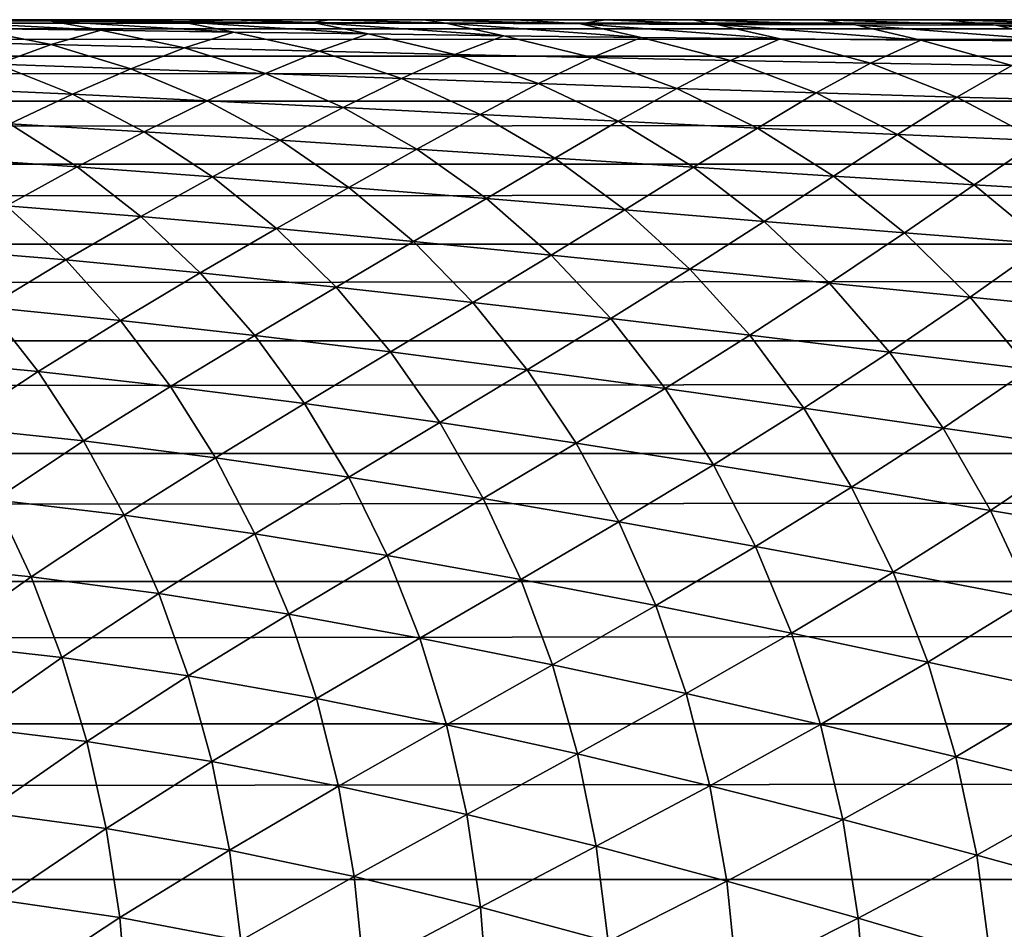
# Model space of a CAD drawing. Header units: metres. Extents: x -105 to 105, y -72 to 59.
# Tile 331 of 414: x 18.48 to 20.21, y 16.65 to 18.25. Entities that reach past the tile are written whole.
import ezdxf

# ---------------------------------------------------------------- set-up
doc = ezdxf.new("R2010")
doc.units = ezdxf.units.M
doc.layers.add('solid_509431_AD150_SW0001', color=7, linetype='CONTINUOUS')

msp = doc.modelspace()

# ---------------------------------------------------------------- linework, layer by layer
at = {"layer": 'solid_509431_AD150_SW0001'}
for points in [[(-75.364235, 18.25, 10.893912), (-90, 18.25, 12.05), (90, 18.25, 12.05)], [(-90, 18.233948, 12.438123), (90, 18.25, 12.05), (-90, 18.25, 12.05)], [(90, 18.233948, 12.438123), (90, 18.25, 12.05), (-90, 18.233948, 12.438123)], [(-74.635765, 18.25, 10.893912), (-75.364235, 18.25, 10.893912), (90, 18.25, 12.05)], [(-73.908966, 18.25, 10.845259), (-74.635765, 18.25, 10.893912), (90, 18.25, 12.05)], [(-73.186996, 18.25, 10.748163), (-73.908966, 18.25, 10.845259), (90, 18.25, 12.05)], [(-72.473167, 18.25, 10.603071), (-73.186996, 18.25, 10.748163), (90, 18.25, 12.05)], [(-71.770584, 18.25, 10.410614), (-72.473167, 18.25, 10.603071), (90, 18.25, 12.05)], [(-71.082458, 18.25, 10.17167), (-71.770584, 18.25, 10.410614), (90, 18.25, 12.05)], [(-70.411804, 18.25, 9.887288), (-71.082458, 18.25, 10.17167), (90, 18.25, 12.05)], [(-69.761658, 18.25, 9.558754), (-70.411804, 18.25, 9.887288), (90, 18.25, 12.05)], [(-69.134903, 18.25, 9.187528), (-69.761658, 18.25, 9.558754), (90, 18.25, 12.05)], [(-68.53434, 18.25, 8.775261), (-69.134903, 18.25, 9.187528), (90, 18.25, 12.05)], [(-67.962662, 18.25, 8.323815), (-68.53434, 18.25, 8.775261), (90, 18.25, 12.05)], [(-67.422394, 18.25, 7.835172), (-67.962662, 18.25, 8.323815), (90, 18.25, 12.05)], [(-66.916, 18.25, 7.311563), (-67.422394, 18.25, 7.835172), (90, 18.25, 12.05)], [(-66.445679, 18.25, 6.755264), (-66.916, 18.25, 7.311563), (90, 18.25, 12.05)], [(-66.013596, 18.25, 6.168835), (-66.445679, 18.25, 6.755264), (90, 18.25, 12.05)], [(-65.621613, 18.25, 5.554809), (-66.013596, 18.25, 6.168835), (90, 18.25, 12.05)], [(-65.271553, 18.25, 4.916022), (-65.621613, 18.25, 5.554809), (90, 18.25, 12.05)], [(-64.964912, 18.25, 4.255229), (-65.271553, 18.25, 4.916022), (90, 18.25, 12.05)], [(-64.70311, 18.25, 3.575481), (-64.964912, 18.25, 4.255229), (90, 18.25, 12.05)], [(-64.487282, 18.25, 2.879718), (-64.70311, 18.25, 3.575481), (90, 18.25, 12.05)], [(-64.31842, 18.25, 2.171134), (-64.487282, 18.25, 2.879718), (90, 18.25, 12.05)], [(-64.197258, 18.25, 1.45282), (-64.31842, 18.25, 2.171134), (90, 18.25, 12.05)], [(-64.124344, 18.25, 0.728042), (-64.197258, 18.25, 1.45282), (90, 18.25, 12.05)], [(73.908966, 18.25, 10.845259), (-64.124344, 18.25, 0.728042), (90, 18.25, 12.05)], [(73.908966, 18.25, 10.845259), (-64.099998, 18.25), (-64.124344, 18.25, 0.728042)], [(73.186996, 18.25, 10.748163), (-57.793198, 18.25, -12.050066), (-64.099998, 18.25)], [(73.908966, 18.25, 10.845259), (73.186996, 18.25, 10.748163), (-64.099998, 18.25)], [(72.473167, 18.25, 10.603071), (-25.726921, 18.25, -12.050113), (-57.793198, 18.25, -12.050066)], [(73.186996, 18.25, 10.748163), (72.473167, 18.25, 10.603071), (-57.793198, 18.25, -12.050066)], [(72.473167, 18.25, 10.603071), (-25.365049, 18.25, -12.060971), (-25.726921, 18.25, -12.050113)], [(72.473167, 18.25, 10.603071), (-24.991703, 18.25, -12.094445), (-25.365049, 18.25, -12.060971)], [(72.473167, 18.25, 10.603071), (-24.801468, 18.25, -12.12), (-24.991703, 18.25, -12.094445)], [(72.473167, 18.25, 10.603071), (-24.609257, 18.25, -12.151661), (-24.801468, 18.25, -12.12)], [(72.473167, 18.25, 10.603071), (-24.415108, 18.25, -12.18946), (-24.609257, 18.25, -12.151661)], [(72.473167, 18.25, 10.603071), (-24.219128, 18.25, -12.233633), (-24.415108, 18.25, -12.18946)], [(72.473167, 18.25, 10.603071), (-24.100067, 18.25, -12.263351), (-24.219128, 18.25, -12.233633)], [(72.473167, 18.25, 10.603071), (-24.02137, 18.25, -12.284227), (-24.100067, 18.25, -12.263351)], [(72.473167, 18.25, 10.603071), (-23.822035, 18.25, -12.341436), (-24.02137, 18.25, -12.284227)], [(72.473167, 18.25, 10.603071), (-23.621172, 18.25, -12.40536), (-23.822035, 18.25, -12.341436)], [(72.473167, 18.25, 10.603071), (-23.41888, 18.25, -12.476157), (-23.621172, 18.25, -12.40536)], [(72.473167, 18.25, 10.603071), (-23.215279, 18.25, -12.553991), (-23.41888, 18.25, -12.476157)], [(72.473167, 18.25, 10.603071), (-23.01042, 18.25, -12.638964), (-23.215279, 18.25, -12.553991)], [(72.473167, 18.25, 10.603071), (-22.804512, 18.25, -12.731285), (-23.01042, 18.25, -12.638964)], [(72.473167, 18.25, 10.603071), (-22.597603, 18.25, -12.831001), (-22.804512, 18.25, -12.731285)], [(72.473167, 18.25, 10.603071), (-22.389881, 18.25, -12.938389), (-22.597603, 18.25, -12.831001)], [(72.473167, 18.25, 10.603071), (-22.181355, 18.25, -13.053498), (-22.389881, 18.25, -12.938389)], [(72.473167, 18.25, 10.603071), (-21.972017, 18.25, -13.176738), (-22.181355, 18.25, -13.053498)], [(72.473167, 18.25, 10.603071), (-21.761856, 18.25, -13.308221), (-21.972017, 18.25, -13.176738)], [(72.473167, 18.25, 10.603071), (-21.550831, 18.25, -13.448377), (-21.761856, 18.25, -13.308221)], [(72.473167, 18.25, 10.603071), (-21.338903, 18.25, -13.597456), (-21.550831, 18.25, -13.448377)], [(72.473167, 18.25, 10.603071), (-21.126057, 18.25, -13.755789), (-21.338903, 18.25, -13.597456)], [(72.473167, 18.25, 10.603071), (-20.912096, 18.25, -13.923974), (-21.126057, 18.25, -13.755789)], [(72.473167, 18.25, 10.603071), (-20.697023, 18.25, -14.102214), (-20.912096, 18.25, -13.923974)], [(72.473167, 18.25, 10.603071), (-20.480186, 18.25, -14.291783), (-20.697023, 18.25, -14.102214)], [(72.473167, 18.25, 10.603071), (-20.26153, 18.25, -14.492849), (-20.480186, 18.25, -14.291783)], [(-20.26153, 18.25, -14.492849), (72.473167, 18.25, 10.603071), (71.770584, 18.25, 10.410614)], [(71.770584, 18.25, 10.410614), (-20.039642, 18.25, -14.707791), (-20.26153, 18.25, -14.492849)], [(71.770584, 18.25, 10.410614), (-19.814226, 18.25, -14.937092), (-20.039642, 18.25, -14.707791)], [(71.770584, 18.25, 10.410614), (-19.582644, 18.25, -15.184918), (-19.814226, 18.25, -14.937092)], [(71.770584, 18.25, 10.410614), (-19.424721, 18.25, -15.360637), (-19.582644, 18.25, -15.184918)], [(71.770584, 18.25, 10.410614), (-19.262119, 18.25, -15.547915), (-19.424721, 18.25, -15.360637)], [(71.770584, 18.25, 10.410614), (-19.094269, 18.25, -15.747334), (-19.262119, 18.25, -15.547915)], [(71.770584, 18.25, 10.410614), (-18.922535, 18.25, -15.957415), (-19.094269, 18.25, -15.747334)], [(71.770584, 18.25, 10.410614), (-18.747385, 18.25, -16.178308), (-18.922535, 18.25, -15.957415)], [(71.770584, 18.25, 10.410614), (-18.566805, 18.25, -16.412891), (-18.747385, 18.25, -16.178308)], [(71.770584, 18.25, 10.410614), (-18.38862, 18.25, -16.649181), (-18.566805, 18.25, -16.412891)], [(71.770584, 18.25, 10.410614), (-18.218725, 18.25, -16.878807), (-18.38862, 18.25, -16.649181)], [(71.770584, 18.25, 10.410614), (-18.054319, 18.25, -17.105858), (-18.218725, 18.25, -16.878807)], [(71.770584, 18.25, 10.410614), (-17.89673, 18.25, -17.325331), (-18.054319, 18.25, -17.105858)], [(71.770584, 18.25, 10.410614), (-17.74736, 18.25, -17.534727), (-17.89673, 18.25, -17.325331)], [(71.770584, 18.25, 10.410614), (-17.604713, 18.25, -17.73621), (-17.74736, 18.25, -17.534727)], [(71.770584, 18.25, 10.410614), (-17.398317, 18.25, -18.026514), (-17.604713, 18.25, -17.73621)], [(71.770584, 18.25, 10.410614), (-17.331184, 18.25, -18.120758), (-17.398317, 18.25, -18.026514)], [(71.770584, 18.25, 10.410614), (-17.201433, 18.25, -18.302088), (-17.331184, 18.25, -18.120758)], [(71.770584, 18.25, 10.410614), (-17.014133, 18.25, -18.560238), (-17.201433, 18.25, -18.302088)], [(71.770584, 18.25, 10.410614), (-16.836412, 18.25, -18.800995), (-17.014133, 18.25, -18.560238)], [(71.770584, 18.25, 10.410614), (-16.668112, 18.25, -19.023737), (-16.836412, 18.25, -18.800995)], [(71.770584, 18.25, 10.410614), (-16.509266, 18.25, -19.228603), (-16.668112, 18.25, -19.023737)], [(71.770584, 18.25, 10.410614), (-16.138926, 18.25, -19.686356), (-16.509266, 18.25, -19.228603)], [(71.082458, 18.25, 10.17167), (-15.691018, 18.25, -20.206938), (-16.138926, 18.25, -19.686356)], [(71.770584, 18.25, 10.410614), (71.082458, 18.25, 10.17167), (-16.138926, 18.25, -19.686356)], [(71.082458, 18.25, 10.17167), (-15.141661, 18.25, -20.80084), (-15.691018, 18.25, -20.206938)], [(71.082458, 18.25, 10.17167), (-14.457777, 18.25, -21.480473), (-15.141661, 18.25, -20.80084)], [(71.082458, 18.25, 10.17167), (-13.629382, 18.25, -22.226177), (-14.457777, 18.25, -21.480473)], [(71.082458, 18.25, 10.17167), (-13.186466, 18.25, -22.593664), (-13.629382, 18.25, -22.226177)], [(71.082458, 18.25, 10.17167), (-12.732973, 18.25, -22.94945), (-13.186466, 18.25, -22.593664)], [(71.082458, 18.25, 10.17167), (-12.271147, 18.25, -23.291685), (-12.732973, 18.25, -22.94945)], [(71.082458, 18.25, 10.17167), (-11.799799, 18.25, -23.621372), (-12.271147, 18.25, -23.291685)], [(71.082458, 18.25, 10.17167), (-11.319536, 18.25, -23.938078), (-11.799799, 18.25, -23.621372)], [(71.082458, 18.25, 10.17167), (-10.830867, 18.25, -24.241451), (-11.319536, 18.25, -23.938078)], [(70.411804, 18.25, 9.887288), (-10.334073, 18.25, -24.531324), (-10.830867, 18.25, -24.241451)], [(71.082458, 18.25, 10.17167), (70.411804, 18.25, 9.887288), (-10.830867, 18.25, -24.241451)], [(70.411804, 18.25, 9.887288), (-9.829539, 18.25, -24.807482), (-10.334073, 18.25, -24.531324)], [(70.411804, 18.25, 9.887288), (-9.317582, 18.25, -25.06974), (-9.829539, 18.25, -24.807482)], [(70.411804, 18.25, 9.887288), (-8.79867, 18.25, -25.317862), (-9.317582, 18.25, -25.06974)], [(70.411804, 18.25, 9.887288), (-8.273184, 18.25, -25.551668), (-8.79867, 18.25, -25.317862)], [(70.411804, 18.25, 9.887288), (-7.741437, 18.25, -25.771017), (-8.273184, 18.25, -25.551668)], [(70.411804, 18.25, 9.887288), (-7.203896, 18.25, -25.975714), (-7.741437, 18.25, -25.771017)], [(70.411804, 18.25, 9.887288), (-6.660992, 18.25, -26.1656), (-7.203896, 18.25, -25.975714)], [(70.411804, 18.25, 9.887288), (-6.113047, 18.25, -26.340561), (-6.660992, 18.25, -26.1656)], [(22.636518, 18.25, -12.811645), (-5.560507, 18.25, -26.50045), (-6.113047, 18.25, -26.340561)], [(22.840899, 18.25, -12.714418), (22.636518, 18.25, -12.811645), (-6.113047, 18.25, -26.340561)], [(70.411804, 18.25, 9.887288), (22.840899, 18.25, -12.714418), (-6.113047, 18.25, -26.340561)], [(22.636518, 18.25, -12.811645), (-5.003848, 18.25, -26.645134), (-5.560507, 18.25, -26.50045)], [(22.431269, 18.25, -12.916363), (-4.443402, 18.25, -26.774527), (-5.003848, 18.25, -26.645134)], [(22.636518, 18.25, -12.811645), (22.431269, 18.25, -12.916363), (-5.003848, 18.25, -26.645134)], [(22.431269, 18.25, -12.916363), (-3.879594, 18.25, -26.888525), (-4.443402, 18.25, -26.774527)], [(22.225174, 18.25, -13.028613), (-3.312936, 18.25, -26.98703), (-3.879594, 18.25, -26.888525)], [(22.431269, 18.25, -12.916363), (22.225174, 18.25, -13.028613), (-3.879594, 18.25, -26.888525)], [(22.225174, 18.25, -13.028613), (-2.74377, 18.25, -27.069983), (-3.312936, 18.25, -26.98703)], [(22.225174, 18.25, -13.028613), (-2.172501, 18.25, -27.137321), (-2.74377, 18.25, -27.069983)], [(22.018383, 18.25, -13.148703), (-1.599666, 18.25, -27.188984), (-2.172501, 18.25, -27.137321)], [(22.225174, 18.25, -13.028613), (22.018383, 18.25, -13.148703), (-2.172501, 18.25, -27.137321)], [(22.018383, 18.25, -13.148703), (-1.02562, 18.25, -27.224939), (-1.599666, 18.25, -27.188984)], [(21.810871, 18.25, -13.276738), (-0.450748, 18.25, -27.245161), (-1.02562, 18.25, -27.224939)], [(22.018383, 18.25, -13.148703), (21.810871, 18.25, -13.276738), (-1.02562, 18.25, -27.224939)], [(21.810871, 18.25, -13.276738), (0.124399, 18.25, -27.24963), (-0.450748, 18.25, -27.245161)], [(21.602648, 18.25, -13.413086), (0.699453, 18.25, -27.238348), (0.124399, 18.25, -27.24963)], [(21.810871, 18.25, -13.276738), (21.602648, 18.25, -13.413086), (0.124399, 18.25, -27.24963)], [(21.602648, 18.25, -13.413086), (1.274044, 18.25, -27.211317), (0.699453, 18.25, -27.238348)], [(21.393608, 18.25, -13.55803), (1.847624, 18.25, -27.168562), (1.274044, 18.25, -27.211317)], [(21.602648, 18.25, -13.413086), (21.393608, 18.25, -13.55803), (1.274044, 18.25, -27.211317)], [(21.393608, 18.25, -13.55803), (2.419806, 18.25, -27.110117), (1.847624, 18.25, -27.168562)], [(2.419806, 18.25, -27.110117), (21.393608, 18.25, -13.55803), (21.183651, 18.25, -13.711941)], [(21.183651, 18.25, -13.711941), (2.990238, 18.25, -27.036016), (2.419806, 18.25, -27.110117)], [(21.183651, 18.25, -13.711941), (3.558381, 18.25, -26.946325), (2.990238, 18.25, -27.036016)], [(21.183651, 18.25, -13.711941), (4.123832, 18.25, -26.841114), (3.558381, 18.25, -26.946325)], [(20.972588, 18.25, -13.875384), (4.68625, 18.25, -26.720444), (4.123832, 18.25, -26.841114)], [(21.183651, 18.25, -13.711941), (20.972588, 18.25, -13.875384), (4.123832, 18.25, -26.841114)], [(20.972588, 18.25, -13.875384), (5.245123, 18.25, -26.584419), (4.68625, 18.25, -26.720444)], [(20.760357, 18.25, -14.048602), (5.800029, 18.25, -26.433151), (5.245123, 18.25, -26.584419)], [(20.972588, 18.25, -13.875384), (20.760357, 18.25, -14.048602), (5.245123, 18.25, -26.584419)], [(20.760357, 18.25, -14.048602), (6.350635, 18.25, -26.266727), (5.800029, 18.25, -26.433151)], [(20.546566, 18.25, -14.232601), (6.896469, 18.25, -26.085289), (6.350635, 18.25, -26.266727)], [(20.760357, 18.25, -14.048602), (20.546566, 18.25, -14.232601), (6.350635, 18.25, -26.266727)], [(20.546566, 18.25, -14.232601), (7.437086, 18.25, -25.888985), (6.896469, 18.25, -26.085289)], [(20.331217, 18.25, -14.427495), (7.972165, 18.25, -25.677933), (7.437086, 18.25, -25.888985)], [(20.546566, 18.25, -14.232601), (20.331217, 18.25, -14.427495), (7.437086, 18.25, -25.888985)], [(20.331217, 18.25, -14.427495), (8.501273, 18.25, -25.452299), (7.972165, 18.25, -25.677933)], [(20.112974, 18.25, -14.635477), (9.023953, 18.25, -25.212284), (8.501273, 18.25, -25.452299)], [(20.331217, 18.25, -14.427495), (20.112974, 18.25, -14.635477), (8.501273, 18.25, -25.452299)], [(20.112974, 18.25, -14.635477), (9.539895, 18.25, -24.958029), (9.023953, 18.25, -25.212284)], [(9.539895, 18.25, -24.958029), (20.112974, 18.25, -14.635477), (19.891579, 18.25, -14.85697)], [(19.891579, 18.25, -14.85697), (10.048721, 18.25, -24.689716), (9.539895, 18.25, -24.958029)], [(19.891579, 18.25, -14.85697), (10.549907, 18.25, -24.407627), (10.048721, 18.25, -24.689716)], [(19.891579, 18.25, -14.85697), (11.043208, 18.25, -24.1119), (10.549907, 18.25, -24.407627)], [(19.664812, 18.25, -15.095531), (11.528397, 18.25, -23.802664), (11.043208, 18.25, -24.1119)], [(19.891579, 18.25, -14.85697), (19.664812, 18.25, -15.095531), (11.043208, 18.25, -24.1119)], [(19.510546, 18.25, -15.264248), (12.004755, 18.25, -23.480375), (11.528397, 18.25, -23.802664)], [(19.664812, 18.25, -15.095531), (19.510546, 18.25, -15.264248), (11.528397, 18.25, -23.802664)], [(19.510546, 18.25, -15.264248), (12.472022, 18.25, -23.145227), (12.004755, 18.25, -23.480375)], [(19.352226, 18.25, -15.443418), (12.929915, 18.25, -22.797432), (12.472022, 18.25, -23.145227)], [(19.510546, 18.25, -15.264248), (19.352226, 18.25, -15.443418), (12.472022, 18.25, -23.145227)], [(19.190334, 18.25, -15.632197), (13.380475, 18.25, -22.435083), (12.929915, 18.25, -22.797432)], [(19.352226, 18.25, -15.443418), (19.190334, 18.25, -15.632197), (12.929915, 18.25, -22.797432)], [(19.190334, 18.25, -15.632197), (13.815462, 18.25, -22.065613), (13.380475, 18.25, -22.435083)], [(18.85088, 18.25, -16.047096), (14.598196, 18.25, -21.346085), (13.815462, 18.25, -22.065613)], [(19.023964, 18.25, -15.832194), (18.85088, 18.25, -16.047096), (13.815462, 18.25, -22.065613)], [(19.190334, 18.25, -15.632197), (19.023964, 18.25, -15.832194), (13.815462, 18.25, -22.065613)], [(18.670048, 18.25, -16.278248), (15.229538, 18.25, -20.708858), (14.598196, 18.25, -21.346085)], [(18.85088, 18.25, -16.047096), (18.670048, 18.25, -16.278248), (14.598196, 18.25, -21.346085)], [(18.487957, 18.25, -16.516438), (15.740866, 18.25, -20.150677), (15.229538, 18.25, -20.708858)], [(18.670048, 18.25, -16.278248), (18.487957, 18.25, -16.516438), (15.229538, 18.25, -20.708858)], [(18.487957, 18.25, -16.516438), (18.308054, 18.25, -16.757393), (15.740866, 18.25, -20.150677)], [(18.307207, 18.248131, -16.919769), (18.308054, 18.25, -16.757393), (18.534061, 18.247122, -16.655491)], [(18.307207, 18.248131, -16.919769), (18.621368, 18.231247, -16.847738), (18.389158, 18.234369, -17.110064)], [(18.307207, 18.248131, -16.919769), (18.534061, 18.247122, -16.655491), (18.621368, 18.231247, -16.847738)], [(18.534061, 18.247122, -16.655491), (18.308054, 18.25, -16.757393), (18.487957, 18.25, -16.516438)], [(18.763229, 18.245996, -16.394062), (18.487957, 18.25, -16.516438), (18.670048, 18.25, -16.278248)], [(18.534061, 18.247122, -16.655491), (18.487957, 18.25, -16.516438), (18.763229, 18.245996, -16.394062)], [(18.534061, 18.247122, -16.655491), (18.855799, 18.228024, -16.589054), (18.621368, 18.231247, -16.847738)], [(18.534061, 18.247122, -16.655491), (18.763229, 18.245996, -16.394062), (18.855799, 18.228024, -16.589054)], [(18.763229, 18.245996, -16.394062), (18.670048, 18.25, -16.278248), (18.85088, 18.25, -16.047096)], [(18.763229, 18.245996, -16.394062), (18.85088, 18.25, -16.047096), (18.994942, 18.244814, -16.135784)], [(18.994942, 18.244814, -16.135784), (18.85088, 18.25, -16.047096), (19.023964, 18.25, -15.832194)], [(18.994942, 18.244814, -16.135784), (19.023964, 18.25, -15.832194), (19.229408, 18.24366, -15.880906)], [(19.229408, 18.24366, -15.880906), (19.023964, 18.25, -15.832194), (19.190334, 18.25, -15.632197)], [(19.466866, 18.242594, -15.629662), (19.190334, 18.25, -15.632197), (19.352226, 18.25, -15.443418)], [(19.229408, 18.24366, -15.880906), (19.190334, 18.25, -15.632197), (19.466866, 18.242594, -15.629662)], [(19.466866, 18.242594, -15.629662), (19.352226, 18.25, -15.443418), (19.510546, 18.25, -15.264248)], [(19.466866, 18.242594, -15.629662), (19.510546, 18.25, -15.264248), (19.707542, 18.241693, -15.382219)], [(19.707542, 18.241693, -15.382219), (19.510546, 18.25, -15.264248), (19.664812, 18.25, -15.095531)], [(19.951677, 18.241001, -15.138761), (19.664812, 18.25, -15.095531), (19.891579, 18.25, -14.85697)], [(19.707542, 18.241693, -15.382219), (19.664812, 18.25, -15.095531), (19.951677, 18.241001, -15.138761)], [(20.199511, 18.240568, -14.899404), (19.891579, 18.25, -14.85697), (20.112974, 18.25, -14.635477)], [(19.951677, 18.241001, -15.138761), (19.891579, 18.25, -14.85697), (20.199511, 18.240568, -14.899404)], [(20.451317, 18.240421, -14.664312), (20.112974, 18.25, -14.635477), (20.331217, 18.25, -14.427495)], [(20.199511, 18.240568, -14.899404), (20.112974, 18.25, -14.635477), (20.451317, 18.240421, -14.664312)], [(90, 18.233948, 12.438123), (-90, 18.233948, 12.438123), (-90, 18.185898, 12.823594)], [(90, 18.185898, 12.823594), (90, 18.233948, 12.438123), (-90, 18.185898, 12.823594)], [(18.533739, 18.206005, -17.224192), (18.300669, 18.211416, -17.484642), (18.389158, 18.234369, -17.110064)], [(18.533739, 18.206005, -17.224192), (18.389158, 18.234369, -17.110064), (18.621368, 18.231247, -16.847738)], [(18.768843, 18.200329, -16.967871), (18.533739, 18.206005, -17.224192), (18.621368, 18.231247, -16.847738)], [(18.768843, 18.200329, -16.967871), (18.621368, 18.231247, -16.847738), (18.855799, 18.228024, -16.589054)], [(18.763229, 18.245996, -16.394062), (19.092611, 18.224796, -16.334297), (18.855799, 18.228024, -16.589054)], [(18.763229, 18.245996, -16.394062), (18.994942, 18.244814, -16.135784), (19.092611, 18.224796, -16.334297)], [(18.994942, 18.244814, -16.135784), (19.331963, 18.221695, -16.0837), (19.092611, 18.224796, -16.334297)], [(18.994942, 18.244814, -16.135784), (19.229408, 18.24366, -15.880906), (19.331963, 18.221695, -16.0837)], [(19.229408, 18.24366, -15.880906), (19.57402, 18.218813, -15.837474), (19.331963, 18.221695, -16.0837)], [(19.229408, 18.24366, -15.880906), (19.466866, 18.242594, -15.629662), (19.57402, 18.218813, -15.837474)], [(19.466866, 18.242594, -15.629662), (19.81896, 18.216267, -15.595766), (19.57402, 18.218813, -15.837474)], [(19.466866, 18.242594, -15.629662), (19.707542, 18.241693, -15.382219), (19.81896, 18.216267, -15.595766)], [(19.707542, 18.241693, -15.382219), (20.066952, 18.21413, -15.358723), (19.81896, 18.216267, -15.595766)], [(19.707542, 18.241693, -15.382219), (19.951677, 18.241001, -15.138761), (20.066952, 18.21413, -15.358723)], [(19.951677, 18.241001, -15.138761), (20.318172, 18.212488, -15.126445), (20.066952, 18.21413, -15.358723)], [(19.951677, 18.241001, -15.138761), (20.199511, 18.240568, -14.899404), (20.318172, 18.212488, -15.126445)], [(20.199511, 18.240568, -14.899404), (20.572821, 18.211401, -14.899038), (20.318172, 18.212488, -15.126445)], [(20.199511, 18.240568, -14.899404), (20.451317, 18.240421, -14.664312), (20.572821, 18.211401, -14.899038)], [(18.438271, 18.171745, -17.594635), (18.300669, 18.211416, -17.484642), (18.533739, 18.206005, -17.224192)], [(19.006073, 18.194548, -16.715975), (18.768843, 18.200329, -16.967871), (18.855799, 18.228024, -16.589054)], [(19.006073, 18.194548, -16.715975), (18.855799, 18.228024, -16.589054), (19.092611, 18.224796, -16.334297)], [(19.245533, 18.188801, -16.468752), (19.006073, 18.194548, -16.715975), (19.092611, 18.224796, -16.334297)], [(19.245533, 18.188801, -16.468752), (19.092611, 18.224796, -16.334297), (19.331963, 18.221695, -16.0837)], [(19.487312, 18.183256, -16.226398), (19.245533, 18.188801, -16.468752), (19.331963, 18.221695, -16.0837)], [(19.487312, 18.183256, -16.226398), (19.331963, 18.221695, -16.0837), (19.57402, 18.218813, -15.837474)], [(19.73152, 18.178049, -15.989085), (19.487312, 18.183256, -16.226398), (19.57402, 18.218813, -15.837474)], [(19.73152, 18.178049, -15.989085), (19.57402, 18.218813, -15.837474), (19.81896, 18.216267, -15.595766)], [(19.978262, 18.173321, -15.756922), (19.73152, 18.178049, -15.989085), (19.81896, 18.216267, -15.595766)], [(19.978262, 18.173321, -15.756922), (19.81896, 18.216267, -15.595766), (20.066952, 18.21413, -15.358723)], [(20.227646, 18.169184, -15.530018), (19.978262, 18.173321, -15.756922), (20.066952, 18.21413, -15.358723)], [(20.227646, 18.169184, -15.530018), (20.066952, 18.21413, -15.358723), (20.318172, 18.212488, -15.126445)], [(18.673845, 18.163483, -17.3395), (18.438271, 18.171745, -17.594635), (18.533739, 18.206005, -17.224192)], [(18.673845, 18.163483, -17.3395), (18.533739, 18.206005, -17.224192), (18.768843, 18.200329, -16.967871)], [(18.911421, 18.154863, -17.089281), (18.673845, 18.163483, -17.3395), (18.768843, 18.200329, -16.967871)], [(18.911421, 18.154863, -17.089281), (18.768843, 18.200329, -16.967871), (19.006073, 18.194548, -16.715975)], [(19.151035, 18.146093, -16.844231), (18.911421, 18.154863, -17.089281), (19.006073, 18.194548, -16.715975)], [(19.151035, 18.146093, -16.844231), (19.006073, 18.194548, -16.715975), (19.245533, 18.188801, -16.468752)], [(90, 18.185898, 12.823594), (-90, 18.185898, 12.823594), (-90, 18.106182, 13.203782)], [(90, 18.106182, 13.203782), (90, 18.185898, 12.823594), (-90, 18.106182, 13.203782)], [(19.392731, 18.13736, -16.604565), (19.151035, 18.146093, -16.844231), (19.245533, 18.188801, -16.468752)], [(19.392731, 18.13736, -16.604565), (19.245533, 18.188801, -16.468752), (19.487312, 18.183256, -16.226398)], [(19.636538, 18.12887, -16.370438), (19.392731, 18.13736, -16.604565), (19.487312, 18.183256, -16.226398)], [(19.636538, 18.12887, -16.370438), (19.487312, 18.183256, -16.226398), (19.73152, 18.178049, -15.989085)], [(19.882505, 18.120796, -16.141985), (19.636538, 18.12887, -16.370438), (19.73152, 18.178049, -15.989085)], [(19.882505, 18.120796, -16.141985), (19.73152, 18.178049, -15.989085), (19.978262, 18.173321, -15.756922)], [(18.570934, 18.118519, -17.704967), (18.335266, 18.129227, -17.960066), (18.438271, 18.171745, -17.594635)], [(18.570934, 18.118519, -17.704967), (18.438271, 18.171745, -17.594635), (18.673845, 18.163483, -17.3395)], [(18.80858, 18.107075, -17.455254), (18.570934, 18.118519, -17.704967), (18.673845, 18.163483, -17.3395)], [(18.80858, 18.107075, -17.455254), (18.673845, 18.163483, -17.3395), (18.911421, 18.154863, -17.089281)], [(20.130684, 18.113316, -15.919278), (19.882505, 18.120796, -16.141985), (19.978262, 18.173321, -15.756922)], [(20.130684, 18.113316, -15.919278), (19.978262, 18.173321, -15.756922), (20.227646, 18.169184, -15.530018)], [(20.381117, 18.106573, -15.702388), (20.130684, 18.113316, -15.919278), (20.227646, 18.169184, -15.530018)], [(19.048195, 18.09514, -17.211191), (18.80858, 18.107075, -17.455254), (18.911421, 18.154863, -17.089281)], [(19.048195, 18.09514, -17.211191), (18.911421, 18.154863, -17.089281), (19.151035, 18.146093, -16.844231)], [(19.289761, 18.082972, -16.973005), (19.048195, 18.09514, -17.211191), (19.151035, 18.146093, -16.844231)], [(19.289761, 18.082972, -16.973005), (19.151035, 18.146093, -16.844231), (19.392731, 18.13736, -16.604565)], [(18.460539, 18.066046, -18.065279), (18.335266, 18.129227, -17.960066), (18.570934, 18.118519, -17.704967)], [(19.533266, 18.070803, -16.740868), (19.289761, 18.082972, -16.973005), (19.392731, 18.13736, -16.604565)], [(19.533266, 18.070803, -16.740868), (19.392731, 18.13736, -16.604565), (19.636538, 18.12887, -16.370438)], [(19.778687, 18.058882, -16.5149), (19.533266, 18.070803, -16.740868), (19.636538, 18.12887, -16.370438)], [(19.778687, 18.058882, -16.5149), (19.636538, 18.12887, -16.370438), (19.882505, 18.120796, -16.141985)], [(18.697811, 18.052074, -17.814938), (18.460539, 18.066046, -18.065279), (18.570934, 18.118519, -17.704967)], [(18.697811, 18.052074, -17.814938), (18.570934, 18.118519, -17.704967), (18.80858, 18.107075, -17.455254)], [(20.026016, 18.047421, -16.295198), (19.778687, 18.058882, -16.5149), (19.882505, 18.120796, -16.141985)], [(20.026016, 18.047421, -16.295198), (19.882505, 18.120796, -16.141985), (20.130684, 18.113316, -15.919278)], [(20.275253, 18.036633, -16.081797), (20.026016, 18.047421, -16.295198), (20.130684, 18.113316, -15.919278)], [(20.275253, 18.036633, -16.081797), (20.130684, 18.113316, -15.919278), (20.381117, 18.106573, -15.702388)], [(90, 18.106182, 13.203782), (-90, 18.106182, 13.203782), (-90, 17.99534, 13.576088)], [(90, 17.99534, 13.576088), (90, 18.106182, 13.203782), (-90, 17.99534, 13.576088)], [(18.937082, 18.03714, -17.570709), (18.697811, 18.052074, -17.814938), (18.80858, 18.107075, -17.455254)], [(18.937082, 18.03714, -17.570709), (18.80858, 18.107075, -17.455254), (19.048195, 18.09514, -17.211191)], [(19.178289, 18.021542, -17.332825), (18.937082, 18.03714, -17.570709), (19.048195, 18.09514, -17.211191)], [(19.178289, 18.021542, -17.332825), (19.048195, 18.09514, -17.211191), (19.289761, 18.082972, -16.973005)], [(19.421364, 18.005587, -17.101473), (19.178289, 18.021542, -17.332825), (19.289761, 18.082972, -16.973005)], [(19.421364, 18.005587, -17.101473), (19.289761, 18.082972, -16.973005), (19.533266, 18.070803, -16.740868)], [(18.579664, 17.990318, -18.169342), (18.343351, 18.006203, -18.421387), (18.460539, 18.066046, -18.065279)], [(18.579664, 17.990318, -18.169342), (18.460539, 18.066046, -18.065279), (18.697811, 18.052074, -17.814938)], [(19.666241, 17.989553, -16.876791), (19.421364, 18.005587, -17.101473), (19.533266, 18.070803, -16.740868)], [(19.666241, 17.989553, -16.876791), (19.533266, 18.070803, -16.740868), (19.778687, 18.058882, -16.5149)], [(19.912849, 17.97374, -16.658861), (19.666241, 17.989553, -16.876791), (19.778687, 18.058882, -16.5149)], [(19.912849, 17.97374, -16.658861), (19.778687, 18.058882, -16.5149), (20.026016, 18.047421, -16.295198)], [(18.818094, 17.972839, -17.923843), (18.579664, 17.990318, -18.169342), (18.697811, 18.052074, -17.814938)], [(18.818094, 17.972839, -17.923843), (18.697811, 18.052074, -17.814938), (18.937082, 18.03714, -17.570709)], [(20.161135, 17.958391, -16.447744), (19.912849, 17.97374, -16.658861), (20.026016, 18.047421, -16.295198)], [(20.161135, 17.958391, -16.447744), (20.026016, 18.047421, -16.295198), (20.275253, 18.036633, -16.081797)], [(19.058533, 17.954126, -17.685129), (18.818094, 17.972839, -17.923843), (18.937082, 18.03714, -17.570709)], [(19.058533, 17.954126, -17.685129), (18.937082, 18.03714, -17.570709), (19.178289, 18.021542, -17.332825)], [(19.300875, 17.934536, -17.453403), (19.058533, 17.954126, -17.685129), (19.178289, 18.021542, -17.332825)], [(19.300875, 17.934536, -17.453403), (19.178289, 18.021542, -17.332825), (19.421364, 18.005587, -17.101473)], [(20.411045, 17.943766, -16.243441), (20.161135, 17.958391, -16.447744), (20.275253, 18.036633, -16.081797)], [(18.454927, 17.92178, -18.519388), (18.343351, 18.006203, -18.421387), (18.579664, 17.990318, -18.169342)], [(19.545002, 17.914429, -17.228815), (19.300875, 17.934536, -17.453403), (19.421364, 18.005587, -17.101473)], [(19.545002, 17.914429, -17.228815), (19.421364, 18.005587, -17.101473), (19.666241, 17.989553, -16.876791)], [(90, 17.99534, 13.576088), (-90, 17.99534, 13.576088), (-90, 17.854136, 13.937968)], [(90, 17.854136, 13.937968), (90, 17.99534, 13.576088), (-90, 17.854136, 13.937968)], [(18.691885, 17.902531, -18.271591), (18.454927, 17.92178, -18.519388), (18.579664, 17.990318, -18.169342)], [(18.691885, 17.902531, -18.271591), (18.579664, 17.990318, -18.169342), (18.818094, 17.972839, -17.923843)], [(19.790806, 17.894133, -17.011465), (19.545002, 17.914429, -17.228815), (19.666241, 17.989553, -16.876791)], [(19.790806, 17.894133, -17.011465), (19.666241, 17.989553, -16.876791), (19.912849, 17.97374, -16.658861)], [(18.931011, 17.881317, -18.030987), (18.691885, 17.902531, -18.271591), (18.818094, 17.972839, -17.923843)], [(18.931011, 17.881317, -18.030987), (18.818094, 17.972839, -17.923843), (19.058533, 17.954126, -17.685129)], [(20.03817, 17.873985, -16.801401), (19.790806, 17.894133, -17.011465), (19.912849, 17.97374, -16.658861)], [(20.03817, 17.873985, -16.801401), (19.912849, 17.97374, -16.658861), (20.161135, 17.958391, -16.447744)], [(19.172155, 17.858562, -17.797787), (18.931011, 17.881317, -18.030987), (19.058533, 17.954126, -17.685129)], [(19.172155, 17.858562, -17.797787), (19.058533, 17.954126, -17.685129), (19.300875, 17.934536, -17.453403)], [(20.286999, 17.854279, -16.59865), (20.03817, 17.873985, -16.801401), (20.161135, 17.958391, -16.447744)], [(20.286999, 17.854279, -16.59865), (20.161135, 17.958391, -16.447744), (20.411045, 17.943766, -16.243441)], [(19.415167, 17.834681, -17.572159), (19.172155, 17.858562, -17.797787), (19.300875, 17.934536, -17.453403)], [(19.415167, 17.834681, -17.572159), (19.300875, 17.934536, -17.453403), (19.545002, 17.914429, -17.228815)], [(18.559336, 17.826021, -18.614836), (18.324623, 17.845913, -18.865829), (18.454927, 17.92178, -18.519388)], [(18.559336, 17.826021, -18.614836), (18.454927, 17.92178, -18.519388), (18.691885, 17.902531, -18.271591)], [(18.796482, 17.803244, -18.37137), (18.559336, 17.826021, -18.614836), (18.691885, 17.902531, -18.271591)], [(18.796482, 17.803244, -18.37137), (18.691885, 17.902531, -18.271591), (18.931011, 17.881317, -18.030987)], [(19.659885, 17.810085, -17.354218), (19.415167, 17.834681, -17.572159), (19.545002, 17.914429, -17.228815)], [(19.659885, 17.810085, -17.354218), (19.545002, 17.914429, -17.228815), (19.790806, 17.894133, -17.011465)], [(19.906164, 17.785149, -17.14403), (19.659885, 17.810085, -17.354218), (19.790806, 17.894133, -17.011465)], [(19.906164, 17.785149, -17.14403), (19.790806, 17.894133, -17.011465), (20.03817, 17.873985, -16.801401)], [(19.035841, 17.778093, -18.135685), (18.796482, 17.803244, -18.37137), (18.931011, 17.881317, -18.030987)], [(19.035841, 17.778093, -18.135685), (18.931011, 17.881317, -18.030987), (19.172155, 17.858562, -17.797787)], [(20.153847, 17.76026, -16.941612), (19.906164, 17.785149, -17.14403), (20.03817, 17.873985, -16.801401)], [(20.153847, 17.76026, -16.941612), (20.03817, 17.873985, -16.801401), (20.286999, 17.854279, -16.59865)], [(90, 17.854136, 13.937968), (-90, 17.854136, 13.937968), (-90, 17.683527, 14.286953)], [(90, 17.683527, 14.286953), (90, 17.854136, 13.937968), (-90, 17.683527, 14.286953)], [(19.277224, 17.75106, -17.907959), (19.035841, 17.778093, -18.135685), (19.172155, 17.858562, -17.797787)], [(19.277224, 17.75106, -17.907959), (19.172155, 17.858562, -17.797787), (19.415167, 17.834681, -17.572159)], [(20.402802, 17.735746, -16.74695), (20.153847, 17.76026, -16.941612), (20.286999, 17.854279, -16.59865)], [(18.421534, 17.742599, -18.95426), (18.324623, 17.845913, -18.865829), (18.559336, 17.826021, -18.614836)], [(19.520435, 17.722614, -17.68833), (19.277224, 17.75106, -17.907959), (19.415167, 17.834681, -17.572159)], [(19.520435, 17.722614, -17.68833), (19.415167, 17.834681, -17.572159), (19.659885, 17.810085, -17.354218)], [(18.655909, 17.71954, -18.707119), (18.421534, 17.742599, -18.95426), (18.559336, 17.826021, -18.614836)], [(18.655909, 17.71954, -18.707119), (18.559336, 17.826021, -18.614836), (18.796482, 17.803244, -18.37137)], [(18.892788, 17.693089, -18.468046), (18.655909, 17.71954, -18.707119), (18.796482, 17.803244, -18.37137)], [(18.892788, 17.693089, -18.468046), (18.796482, 17.803244, -18.37137), (19.035841, 17.778093, -18.135685)], [(19.765282, 17.693218, -17.476879), (19.520435, 17.722614, -17.68833), (19.659885, 17.810085, -17.354218)], [(19.765282, 17.693218, -17.476879), (19.659885, 17.810085, -17.354218), (19.906164, 17.785149, -17.14403)], [(19.131916, 17.663828, -18.237268), (18.892788, 17.693089, -18.468046), (19.035841, 17.778093, -18.135685)], [(19.131916, 17.663828, -18.237268), (19.035841, 17.778093, -18.135685), (19.277224, 17.75106, -17.907959)], [(20.01158, 17.6633, -17.27364), (19.765282, 17.693218, -17.476879), (19.906164, 17.785149, -17.14403)], [(20.01158, 17.6633, -17.27364), (19.906164, 17.785149, -17.14403), (20.153847, 17.76026, -16.941612)], [(20.259142, 17.633286, -17.078594), (20.01158, 17.6633, -17.27364), (20.153847, 17.76026, -16.941612)], [(20.259142, 17.633286, -17.078594), (20.153847, 17.76026, -16.941612), (20.402802, 17.735746, -16.74695)], [(19.373066, 17.632307, -18.014944), (19.131916, 17.663828, -18.237268), (19.277224, 17.75106, -17.907959)], [(19.373066, 17.632307, -18.014944), (19.277224, 17.75106, -17.907959), (19.520435, 17.722614, -17.68833)], [(18.510433, 17.629332, -19.038836), (18.279682, 17.651073, -19.290319), (18.421534, 17.742599, -18.95426)], [(18.510433, 17.629332, -19.038836), (18.421534, 17.742599, -18.95426), (18.655909, 17.71954, -18.707119)], [(18.744028, 17.603014, -18.795649), (18.510433, 17.629332, -19.038836), (18.655909, 17.71954, -18.707119)], [(18.744028, 17.603014, -18.795649), (18.655909, 17.71954, -18.707119), (18.892788, 17.693089, -18.468046)], [(19.616009, 17.599051, -17.801176), (19.373066, 17.632307, -18.014944), (19.520435, 17.722614, -17.68833)], [(19.616009, 17.599051, -17.801176), (19.520435, 17.722614, -17.68833), (19.765282, 17.693218, -17.476879)], [(18.980186, 17.572773, -18.560997), (18.744028, 17.603014, -18.795649), (18.892788, 17.693089, -18.468046)], [(18.980186, 17.572773, -18.560997), (18.892788, 17.693089, -18.468046), (19.131916, 17.663828, -18.237268)], [(19.860516, 17.564577, -17.596016), (19.616009, 17.599051, -17.801176), (19.765282, 17.693218, -17.476879)], [(19.860516, 17.564577, -17.596016), (19.765282, 17.693218, -17.476879), (20.01158, 17.6633, -17.27364)], [(90, 17.683527, 14.286953), (-90, 17.683527, 14.286953), (-90, 17.484682, 14.620656)], [(90, 17.484682, 14.620656), (90, 17.683527, 14.286953), (-90, 17.484682, 14.620656)], [(19.218622, 17.539251, -18.335089), (18.980186, 17.572773, -18.560997), (19.131916, 17.663828, -18.237268)], [(19.218622, 17.539251, -18.335089), (19.131916, 17.663828, -18.237268), (19.373066, 17.632307, -18.014944)], [(20.106379, 17.529362, -17.399466), (19.860516, 17.564577, -17.596016), (20.01158, 17.6633, -17.27364)], [(20.106379, 17.529362, -17.399466), (20.01158, 17.6633, -17.27364), (20.259142, 17.633286, -17.078594)], [(18.3613, 17.531281, -19.366865), (18.279682, 17.651073, -19.290319), (18.510433, 17.629332, -19.038836)], [(18.590754, 17.506834, -19.119015), (18.3613, 17.531281, -19.366865), (18.510433, 17.629332, -19.038836)], [(18.590754, 17.506834, -19.119015), (18.510433, 17.629332, -19.038836), (18.744028, 17.603014, -18.795649)], [(19.45907, 17.503059, -18.118055), (19.218622, 17.539251, -18.335089), (19.373066, 17.632307, -18.014944)], [(19.45907, 17.503059, -18.118055), (19.373066, 17.632307, -18.014944), (19.616009, 17.599051, -17.801176)], [(20.353382, 17.493876, -17.211475), (20.106379, 17.529362, -17.399466), (20.259142, 17.633286, -17.078594)], [(18.823132, 17.47719, -18.87986), (18.590754, 17.506834, -19.119015), (18.744028, 17.603014, -18.795649)], [(18.823132, 17.47719, -18.87986), (18.744028, 17.603014, -18.795649), (18.980186, 17.572773, -18.560997)], [(19.701275, 17.464781, -17.909975), (19.45907, 17.503059, -18.118055), (19.616009, 17.599051, -17.801176)], [(19.701275, 17.464781, -17.909975), (19.616009, 17.599051, -17.801176), (19.860516, 17.564577, -17.596016)], [(19.058123, 17.443062, -18.649632), (18.823132, 17.47719, -18.87986), (18.980186, 17.572773, -18.560997)], [(19.058123, 17.443062, -18.649632), (18.980186, 17.572773, -18.560997), (19.218622, 17.539251, -18.335089)], [(19.944983, 17.424984, -17.710867), (19.701275, 17.464781, -17.909975), (19.860516, 17.564577, -17.596016)], [(19.944983, 17.424984, -17.710867), (19.860516, 17.564577, -17.596016), (20.106379, 17.529362, -17.399466)], [(19.295406, 17.405157, -18.42852), (19.058123, 17.443062, -18.649632), (19.218622, 17.539251, -18.335089)], [(19.295406, 17.405157, -18.42852), (19.218622, 17.539251, -18.335089), (19.45907, 17.503059, -18.118055)], [(18.434237, 17.403067, -19.438374), (18.3613, 17.531281, -19.366865), (18.590754, 17.506834, -19.119015)], [(20.189957, 17.38419, -17.520704), (19.944983, 17.424984, -17.710867), (20.106379, 17.529362, -17.399466)], [(20.189957, 17.38419, -17.520704), (20.106379, 17.529362, -17.399466), (20.353382, 17.493876, -17.211475)], [(18.66198, 17.375891, -19.194288), (18.434237, 17.403067, -19.438374), (18.590754, 17.506834, -19.119015)], [(18.66198, 17.375891, -19.194288), (18.590754, 17.506834, -19.119015), (18.823132, 17.47719, -18.87986)], [(19.534689, 17.364143, -18.216639), (19.295406, 17.405157, -18.42852), (19.45907, 17.503059, -18.118055)], [(19.534689, 17.364143, -18.216639), (19.45907, 17.503059, -18.118055), (19.701275, 17.464781, -17.909975)], [(90, 17.484682, 14.620656), (-90, 17.484682, 14.620656), (-90, 17.258961, 14.9368)], [(90, 17.258961, 14.9368), (90, 17.484682, 14.620656), (-90, 17.258961, 14.9368)], [(20.435966, 17.34292, -17.339407), (20.189957, 17.38419, -17.520704), (20.353382, 17.493876, -17.211475)], [(18.892714, 17.342871, -18.959213), (18.66198, 17.375891, -19.194288), (18.823132, 17.47719, -18.87986)], [(18.892714, 17.342871, -18.959213), (18.823132, 17.47719, -18.87986), (19.058123, 17.443062, -18.649632)], [(19.775692, 17.320662, -18.014032), (19.534689, 17.364143, -18.216639), (19.701275, 17.464781, -17.909975)], [(19.775692, 17.320662, -18.014032), (19.701275, 17.464781, -17.909975), (19.944983, 17.424984, -17.710867)], [(19.126095, 17.304787, -18.733381), (18.892714, 17.342871, -18.959213), (19.058123, 17.443062, -18.649632)], [(19.126095, 17.304787, -18.733381), (19.058123, 17.443062, -18.649632), (19.295406, 17.405157, -18.42852)], [(20.018139, 17.275328, -17.8207), (19.775692, 17.320662, -18.014032), (19.944983, 17.424984, -17.710867)], [(20.018139, 17.275328, -17.8207), (19.944983, 17.424984, -17.710867), (20.189957, 17.38419, -17.520704)], [(18.498024, 17.267254, -19.504385), (18.275795, 17.289797, -19.753548), (18.434237, 17.403067, -19.438374)], [(18.498024, 17.267254, -19.504385), (18.434237, 17.403067, -19.438374), (18.66198, 17.375891, -19.194288)], [(19.361774, 17.262403, -18.516968), (19.126095, 17.304787, -18.733381), (19.295406, 17.405157, -18.42852)], [(19.361774, 17.262403, -18.516968), (19.295406, 17.405157, -18.42852), (19.534689, 17.364143, -18.216639)], [(20.26178, 17.228714, -17.63658), (20.018139, 17.275328, -17.8207), (20.189957, 17.38419, -17.520704)], [(20.26178, 17.228714, -17.63658), (20.189957, 17.38419, -17.520704), (20.435966, 17.34292, -17.339407)], [(18.72366, 17.237335, -19.26417), (18.498024, 17.267254, -19.504385), (18.66198, 17.375891, -19.194288)], [(18.72366, 17.237335, -19.26417), (18.66198, 17.375891, -19.194288), (18.892714, 17.342871, -18.959213)], [(19.599436, 17.216448, -18.310061), (19.361774, 17.262403, -18.516968), (19.534689, 17.364143, -18.216639)], [(19.599436, 17.216448, -18.310061), (19.534689, 17.364143, -18.216639), (19.775692, 17.320662, -18.014032)], [(18.952332, 17.200912, -19.033205), (18.72366, 17.237335, -19.26417), (18.892714, 17.342871, -18.959213)], [(18.952332, 17.200912, -19.033205), (18.892714, 17.342871, -18.959213), (19.126095, 17.304787, -18.733381)], [(19.838781, 17.167612, -18.112684), (19.599436, 17.216448, -18.310061), (19.775692, 17.320662, -18.014032)], [(19.838781, 17.167612, -18.112684), (19.775692, 17.320662, -18.014032), (20.018139, 17.275328, -17.8207)], [(19.18367, 17.158829, -18.811714), (18.952332, 17.200912, -19.033205), (19.126095, 17.304787, -18.733381)], [(19.18367, 17.158829, -18.811714), (19.126095, 17.304787, -18.733381), (19.361774, 17.262403, -18.516968)], [(18.332584, 17.149263, -19.809826), (18.275795, 17.289797, -19.753548), (18.498024, 17.267254, -19.504385)], [(20.079519, 17.116568, -17.92481), (19.838781, 17.167612, -18.112684), (20.018139, 17.275328, -17.8207)], [(20.079519, 17.116568, -17.92481), (20.018139, 17.275328, -17.8207), (20.26178, 17.228714, -17.63658)], [(90, 17.258961, 14.9368), (-90, 17.258961, 14.9368), (-90, 17.007902, 15.233223)], [(90, 17.007902, 15.233223), (90, 17.258961, 14.9368), (-90, 17.007902, 15.233223)], [(18.552256, 17.124708, -19.56448), (18.332584, 17.149263, -19.809826), (18.498024, 17.267254, -19.504385)], [(18.552256, 17.124708, -19.56448), (18.498024, 17.267254, -19.504385), (18.72366, 17.237335, -19.26417)], [(19.417305, 17.111902, -18.599865), (19.18367, 17.158829, -18.811714), (19.361774, 17.262403, -18.516968)], [(19.417305, 17.111902, -18.599865), (19.361774, 17.262403, -18.516968), (19.599436, 17.216448, -18.310061)], [(18.775394, 17.092052, -19.328218), (18.552256, 17.124708, -19.56448), (18.72366, 17.237335, -19.26417)], [(18.775394, 17.092052, -19.328218), (18.72366, 17.237335, -19.26417), (18.952332, 17.200912, -19.033205)], [(20.321388, 17.063927, -17.746355), (20.079519, 17.116568, -17.92481), (20.26178, 17.228714, -17.63658)], [(19.652901, 17.060915, -18.397724), (19.417305, 17.111902, -18.599865), (19.599436, 17.216448, -18.310061)], [(19.652901, 17.060915, -18.397724), (19.599436, 17.216448, -18.310061), (19.838781, 17.167612, -18.112684)], [(19.001602, 17.052225, -19.10136), (18.775394, 17.092052, -19.328218), (18.952332, 17.200912, -19.033205)], [(19.001602, 17.052225, -19.10136), (18.952332, 17.200912, -19.033205), (19.18367, 17.158829, -18.811714)], [(19.230482, 17.006121, -18.884129), (19.001602, 17.052225, -19.10136), (19.18367, 17.158829, -18.811714)], [(19.230482, 17.006121, -18.884129), (19.18367, 17.158829, -18.811714), (19.417305, 17.111902, -18.599865)], [(19.890142, 17.006615, -18.205301), (19.652901, 17.060915, -18.397724), (19.838781, 17.167612, -18.112684)], [(19.890142, 17.006615, -18.205301), (19.838781, 17.167612, -18.112684), (20.079519, 17.116568, -17.92481)], [(18.379822, 17.002884, -19.859657), (18.332584, 17.149263, -19.809826), (18.552256, 17.124708, -19.56448)], [(18.596584, 16.976341, -19.618271), (18.379822, 17.002884, -19.859657), (18.552256, 17.124708, -19.56448)], [(18.596584, 16.976341, -19.618271), (18.552256, 17.124708, -19.56448), (18.775394, 17.092052, -19.328218)], [(19.461645, 16.954613, -18.676682), (19.230482, 17.006121, -18.884129), (19.417305, 17.111902, -18.599865)], [(19.461645, 16.954613, -18.676682), (19.417305, 17.111902, -18.599865), (19.652901, 17.060915, -18.397724)], [(20.128731, 16.949715, -18.022537), (19.890142, 17.006615, -18.205301), (20.079519, 17.116568, -17.92481)], [(20.128731, 16.949715, -18.022537), (20.079519, 17.116568, -17.92481), (20.321388, 17.063927, -17.746355)], [(18.816858, 16.940973, -19.386023), (18.596584, 16.976341, -19.618271), (18.775394, 17.092052, -19.328218)], [(18.816858, 16.940973, -19.386023), (18.775394, 17.092052, -19.328218), (19.001602, 17.052225, -19.10136)], [(19.040213, 16.897758, -19.163242), (18.816858, 16.940973, -19.386023), (19.001602, 17.052225, -19.10136)], [(19.040213, 16.897758, -19.163242), (19.001602, 17.052225, -19.10136), (19.230482, 17.006121, -18.884129)], [(19.69474, 16.89854, -18.479073), (19.461645, 16.954613, -18.676682), (19.652901, 17.060915, -18.397724)], [(19.69474, 16.89854, -18.479073), (19.652901, 17.060915, -18.397724), (19.890142, 17.006615, -18.205301)], [(20.368401, 16.890881, -17.849325), (20.128731, 16.949715, -18.022537), (20.321388, 17.063927, -17.746355)], [(90, 17.007902, 15.233223), (-90, 17.007902, 15.233223), (-90, 16.733223, 15.507902)], [(90, 16.733223, 15.507902), (90, 17.007902, 15.233223), (-90, 16.733223, 15.507902)], [(18.417204, 16.851591, -19.902725), (18.379822, 17.002884, -19.859657), (18.596584, 16.976341, -19.618271)], [(19.26623, 16.847639, -18.950163), (19.040213, 16.897758, -19.163242), (19.230482, 17.006121, -18.884129)], [(19.26623, 16.847639, -18.950163), (19.230482, 17.006121, -18.884129), (19.461645, 16.954613, -18.676682)], [(19.929445, 16.838694, -18.29129), (19.69474, 16.89854, -18.479073), (19.890142, 17.006615, -18.205301)], [(19.929445, 16.838694, -18.29129), (19.890142, 17.006615, -18.205301), (20.128731, 16.949715, -18.022537)], [(18.63073, 16.823099, -19.665419), (18.417204, 16.851591, -19.902725), (18.596584, 16.976341, -19.618271)], [(18.63073, 16.823099, -19.665419), (18.596584, 16.976341, -19.618271), (18.816858, 16.940973, -19.386023)], [(19.494507, 16.791544, -18.746929), (19.26623, 16.847639, -18.950163), (19.461645, 16.954613, -18.676682)], [(19.494507, 16.791544, -18.746929), (19.461645, 16.954613, -18.676682), (19.69474, 16.89854, -18.479073)], [(20.165459, 16.775837, -18.113253), (19.929445, 16.838694, -18.29129), (20.128731, 16.949715, -18.022537)], [(20.165459, 16.775837, -18.113253), (20.128731, 16.949715, -18.022537), (20.368401, 16.890881, -17.849325)], [(18.847784, 16.785061, -19.437214), (18.63073, 16.823099, -19.665419), (18.816858, 16.940973, -19.386023)], [(18.847784, 16.785061, -19.437214), (18.816858, 16.940973, -19.386023), (19.040213, 16.897758, -19.163242)], [(19.067915, 16.738495, -19.21846), (18.847784, 16.785061, -19.437214), (19.040213, 16.897758, -19.163242)], [(19.067915, 16.738495, -19.21846), (19.040213, 16.897758, -19.163242), (19.26623, 16.847639, -18.950163)], [(19.724686, 16.730358, -18.553585), (19.494507, 16.791544, -18.746929), (19.69474, 16.89854, -18.479073)], [(19.724686, 16.730358, -18.553585), (19.69474, 16.89854, -18.479073), (19.929445, 16.838694, -18.29129)], [(20.402517, 16.710678, -17.944836), (20.165459, 16.775837, -18.113253), (20.368401, 16.890881, -17.849325)], [(18.444494, 16.696352, -19.938753), (18.417204, 16.851591, -19.902725), (18.63073, 16.823099, -19.665419)], [(19.290686, 16.684397, -19.009392), (19.067915, 16.738495, -19.21846), (19.26623, 16.847639, -18.950163)], [(19.290686, 16.684397, -19.009392), (19.26623, 16.847639, -18.950163), (19.494507, 16.791544, -18.746929)], [(18.65447, 16.665964, -19.705622), (18.444494, 16.696352, -19.938753), (18.63073, 16.823099, -19.665419)], [(18.65447, 16.665964, -19.705622), (18.63073, 16.823099, -19.665419), (18.847784, 16.785061, -19.437214)], [(19.95644, 16.664923, -18.3701), (19.724686, 16.730358, -18.553585), (19.929445, 16.838694, -18.29129)], [(19.95644, 16.664923, -18.3701), (19.929445, 16.838694, -18.29129), (20.165459, 16.775837, -18.113253)], [(19.515684, 16.623734, -18.810156), (19.290686, 16.684397, -19.009392), (19.494507, 16.791544, -18.746929)], [(19.515684, 16.623734, -18.810156), (19.494507, 16.791544, -18.746929), (19.724686, 16.730358, -18.553585)], [(18.867975, 16.625311, -19.481464), (18.65447, 16.665964, -19.705622), (18.847784, 16.785061, -19.437214)], [(18.867975, 16.625311, -19.481464), (18.847784, 16.785061, -19.437214), (19.067915, 16.738495, -19.21846)], [(20.18947, 16.596045, -18.196381), (19.95644, 16.664923, -18.3701), (20.165459, 16.775837, -18.113253)], [(20.18947, 16.596045, -18.196381), (20.165459, 16.775837, -18.113253), (20.402517, 16.710678, -17.944836)], [(19.084534, 16.575457, -19.266657), (18.867975, 16.625311, -19.481464), (19.067915, 16.738495, -19.21846)], [(19.084534, 16.575457, -19.266657), (19.067915, 16.738495, -19.21846), (19.290686, 16.684397, -19.009392)], [(90, 16.733223, 15.507902), (-90, 16.733223, 15.507902), (-90, 16.4368, 15.758961)], [(90, 16.4368, 15.758961), (90, 16.733223, 15.507902), (-90, 16.4368, 15.758961)], [(19.742548, 16.557444, -18.620785), (19.515684, 16.623734, -18.810156), (19.724686, 16.730358, -18.553585)], [(19.742548, 16.557444, -18.620785), (19.724686, 16.730358, -18.553585), (19.95644, 16.664923, -18.3701)], [(20.423521, 16.524475, -18.032274), (20.18947, 16.596045, -18.196381), (20.402517, 16.710678, -17.944836)], [(18.461517, 16.538158, -19.96751), (18.444494, 16.696352, -19.938753), (18.65447, 16.665964, -19.705622)], [(19.303694, 16.517433, -19.061441), (19.084534, 16.575457, -19.266657), (19.290686, 16.684397, -19.009392)], [(19.303694, 16.517433, -19.061441), (19.290686, 16.684397, -19.009392), (19.515684, 16.623734, -18.810156)], [(18.667656, 16.505936, -19.738619), (18.461517, 16.538158, -19.96751), (18.65447, 16.665964, -19.705622)], [(18.667656, 16.505936, -19.738619), (18.65447, 16.665964, -19.705622), (18.867975, 16.625311, -19.481464)], [(19.970955, 16.486412, -18.441231), (19.742548, 16.557444, -18.620785), (19.95644, 16.664923, -18.3701)], [(19.970955, 16.486412, -18.441231), (19.95644, 16.664923, -18.3701), (20.18947, 16.596045, -18.196381)]]:
    msp.add_3dface(points, dxfattribs=at)

doc.saveas('drawing.dxf')
